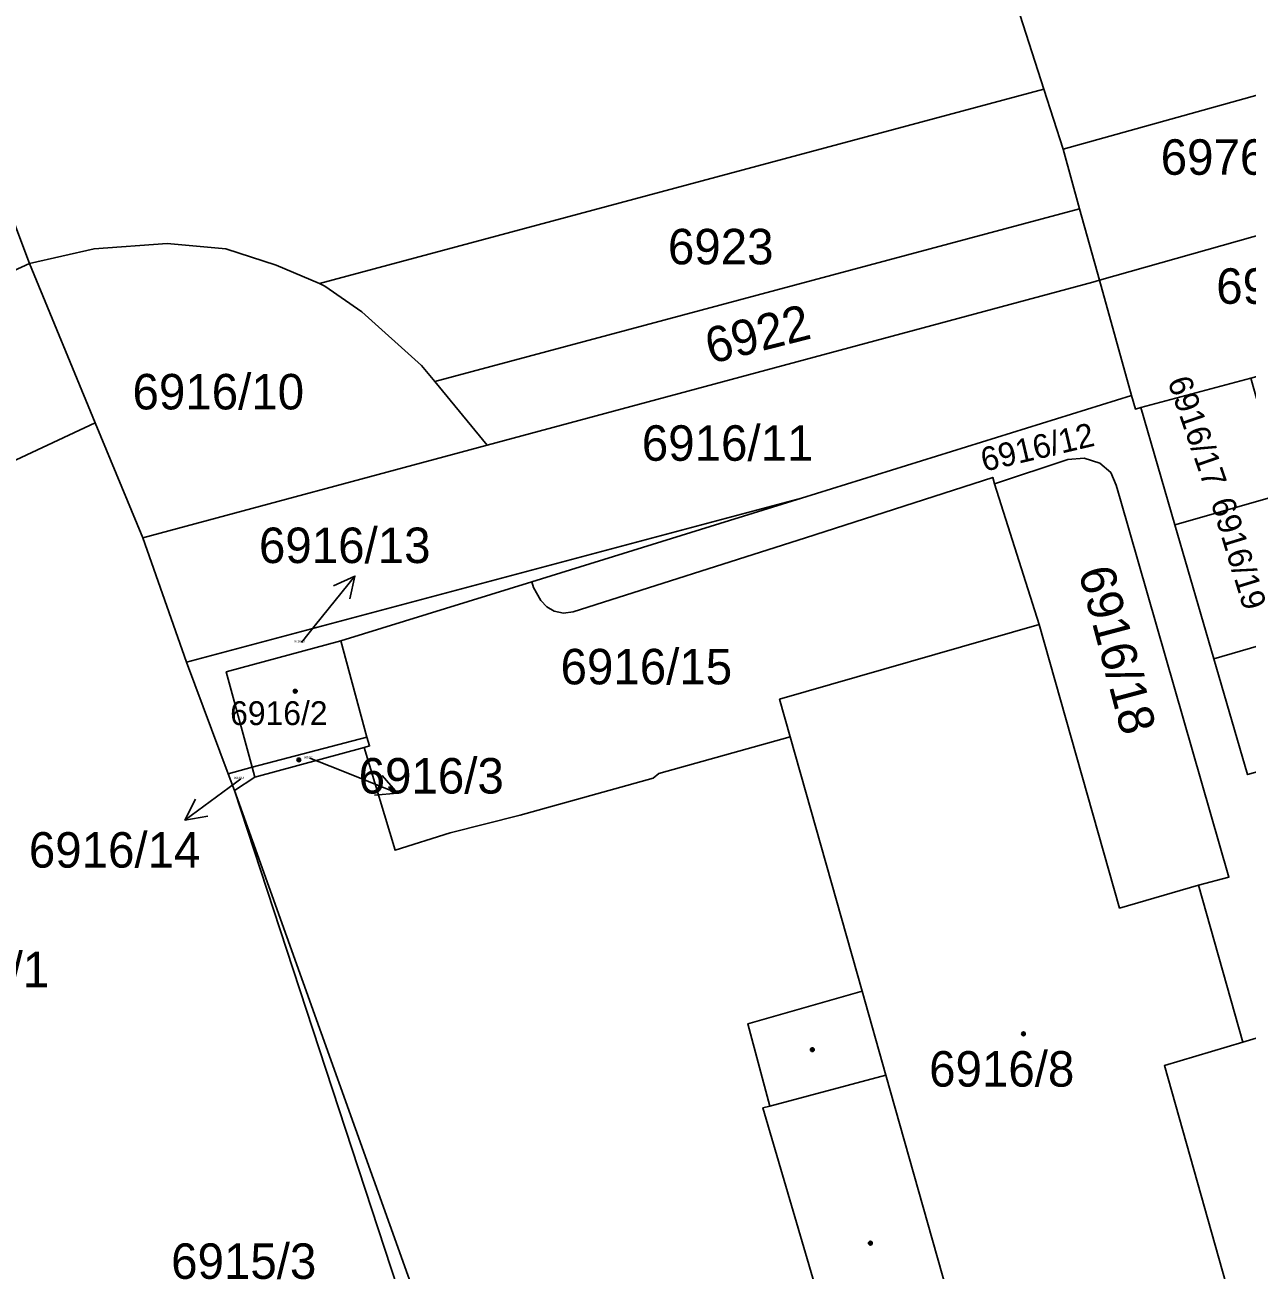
# Model space of a CAD drawing. Extents: x -596233 to -595156, y -1161235 to -1159375.
# Drawn here: x -595331.7 to -595273.2, y -1160317 to -1160257.4 of the extents above; entities that cross this region are included whole.
import ezdxf

# ---------------------------------------------------------------- set-up
doc = ezdxf.new("R2010")
doc.units = 0
for name, color, linetype in [('KN_CAR_KR', 7, 'Continuous'), ('KN_KULTURY', 7, 'Continuous'), ('KN_PARC_CIS_POM', 7, 'Continuous'), ('KN_PARC_CIS_POZ', 7, 'Continuous'), ('KN_PARC_CIS_STAV', 7, 'Continuous'), ('KN_PARC_PLOCHA', 7, 'Continuous'), ('PARC_C_SIPKA', 7, 'Continuous'), ('parcely_l', 7, 'Continuous')]:
    doc.layers.add(name, color=color, linetype=linetype)

msp = doc.modelspace()

# ---------------------------------------------------------------- linework, layer by layer
at = {"layer": 'KN_CAR_KR'}
for points in [[(-595291.63, -1160303.69), (-595290.5, -1160307.71)], [(-595296.06, -1160309.19), (-595290.5, -1160307.71)], [(-595290.5, -1160307.71), (-595285.79, -1160324.36)]]:
    msp.add_lwpolyline(points, dxfattribs=at)
at = {"layer": 'KN_KULTURY'}
for centre, radius in [((-595318.78, -1160289.32), 0.09), ((-595318.78, -1160289.32), 0.0398), ((-595318.61, -1160292.61), 0.09), ((-595318.61, -1160292.61), 0.0398), ((-595283.91, -1160305.73), 0.09), ((-595283.91, -1160305.73), 0.0398), ((-595294.02, -1160306.49), 0.09), ((-595294.02, -1160306.49), 0.0398), ((-595291.24, -1160315.76), 0.09), ((-595291.24, -1160315.76), 0.0398)]:
    msp.add_circle(centre, radius, dxfattribs=at)
at = {"layer": 'KN_PARC_PLOCHA'}
for points in [[(-595310.95, -1160232.03), (-595318.25, -1160233.97), (-595312.02, -1160256.73), (-595299.76, -1160253.32), (-595300.24, -1160251.48), (-595292.61, -1160249.63), (-595292.45, -1160250.11), (-595286.76, -1160248.58), (-595286.22, -1160250.23), (-595282.93, -1160260.48), (-595317.63, -1160269.79), (-595319.7, -1160268.91), (-595322.11, -1160268.12), (-595324.92, -1160267.87), (-595328.42, -1160268.12), (-595331.51, -1160268.83), (-595344.6, -1160233.98), (-595332.27, -1160230.31), (-595312.95, -1160224.55)], [(-595331.51, -1160268.83), (-595335.81, -1160270.8), (-595341.03, -1160257.34), (-595353.11, -1160262.03), (-595347.22, -1160276.03), (-595356.17, -1160280.13), (-595357.41, -1160277.29), (-595371.15, -1160247.51), (-595369.11, -1160246.88), (-595366.53, -1160246.09), (-595368.84, -1160241.06), (-595368.44, -1160240.94), (-595367.06, -1160240.54), (-595344.6, -1160233.98)], [(-595263.97, -1160254.77), (-595263.05, -1160258.07), (-595282.01, -1160263.36), (-595282.93, -1160260.48), (-595286.22, -1160250.23), (-595281.71, -1160249.26), (-595282.01, -1160248.2), (-595276.61, -1160246.73), (-595276.34, -1160247.82), (-595266.73, -1160245.08), (-595266.27, -1160246.7), (-595267.78, -1160247.12), (-595267.39, -1160248.49), (-595265.88, -1160248.06)], [(-595261.29, -1160264.27), (-595280.27, -1160269.63), (-595281.22, -1160266.21), (-595282.01, -1160263.36), (-595263.05, -1160258.07)], [(-595282.01, -1160263.36), (-595281.22, -1160266.21), (-595312.1, -1160274.49), (-595312.74, -1160273.72), (-595315.6, -1160271.15), (-595317.36, -1160269.91), (-595317.63, -1160269.79), (-595282.93, -1160260.48)], [(-595259.52, -1160270.51), (-595273.02, -1160274.32), (-595278.29, -1160275.73), (-595278.55, -1160275.8), (-595278.73, -1160275.15), (-595280.27, -1160269.63), (-595261.29, -1160264.27), (-595261.07, -1160265.05), (-595262.58, -1160265.48), (-595262.19, -1160266.83), (-595260.68, -1160266.41)], [(-595280.27, -1160269.63), (-595280.58, -1160269.72), (-595309.6, -1160277.53), (-595312.1, -1160274.49), (-595281.22, -1160266.21)], [(-595317.63, -1160269.79), (-595317.36, -1160269.91), (-595315.6, -1160271.15), (-595312.74, -1160273.72), (-595312.1, -1160274.49), (-595309.6, -1160277.53), (-595326.08, -1160281.97), (-595328.36, -1160276.46), (-595331.51, -1160268.83), (-595328.42, -1160268.12), (-595324.92, -1160267.87), (-595322.11, -1160268.12), (-595319.7, -1160268.91)], [(-595328.36, -1160276.46), (-595352.68, -1160287.85), (-595351.35, -1160290.65), (-595354.1, -1160291.86), (-595354.88, -1160290.65), (-595356.07, -1160289.82), (-595357.34, -1160289.36), (-595357.96, -1160289.39), (-595372.19, -1160294.62), (-595374.13, -1160290.23), (-595372.36, -1160289.59), (-595360.6, -1160284.76), (-595360.15, -1160282.29), (-595359.88, -1160280.46), (-595360.29, -1160278.65), (-595357.41, -1160277.29), (-595356.17, -1160280.13), (-595347.22, -1160276.03), (-595335.81, -1160270.8), (-595331.51, -1160268.83)], [(-595278.73, -1160275.15), (-595294.54, -1160280.07), (-595323.99, -1160287.92), (-595326.08, -1160281.97), (-595309.6, -1160277.53), (-595280.58, -1160269.72), (-595280.27, -1160269.63)], [(-595271.45, -1160279.86), (-595276.66, -1160281.35), (-595278.29, -1160275.73), (-595273.02, -1160274.32)], [(-595326.08, -1160281.97), (-595323.99, -1160287.92), (-595322, -1160293.27), (-595321.7, -1160294.07), (-595312.63, -1160321.74), (-595311.75, -1160321.89), (-595318.88, -1160323.75), (-595323.72, -1160325.02), (-595326.04, -1160325.63), (-595329.91, -1160326.74), (-595332.08, -1160321.19), (-595334.71, -1160321.94), (-595337.01, -1160322.6), (-595346.85, -1160300.58), (-595351.35, -1160290.65), (-595352.68, -1160287.85), (-595328.36, -1160276.46)], [(-595275.52, -1160298.61), (-595279.31, -1160299.71), (-595283.15, -1160286.13), (-595285.29, -1160279.38), (-595281.79, -1160278.22), (-595281, -1160278.15), (-595280.25, -1160278.4), (-595279.73, -1160278.84), (-595279.47, -1160279.45), (-595279.28, -1160280.1), (-595274.07, -1160298.23)], [(-595285.29, -1160279.38), (-595283.15, -1160286.13), (-595295.59, -1160289.7), (-595295.08, -1160291.51), (-595301.37, -1160293.26), (-595301.64, -1160293.49), (-595308.02, -1160295.25), (-595311.36, -1160296.11), (-595314, -1160296.94), (-595315.48, -1160292.01), (-595315.22, -1160291.94), (-595315.36, -1160291.52), (-595316.6, -1160286.91), (-595307.46, -1160284.08), (-595307.37, -1160284.35), (-595307.03, -1160284.98), (-595306.74, -1160285.28), (-595306.38, -1160285.49), (-595305.93, -1160285.58), (-595305.48, -1160285.52), (-595294.34, -1160281.97), (-595285.38, -1160279.08)], [(-595269.64, -1160286.27), (-595274.8, -1160287.76), (-595276.66, -1160281.35), (-595271.45, -1160279.86)], [(-595307.46, -1160284.08), (-595316.6, -1160286.91), (-595322.09, -1160288.39), (-595320.85, -1160292.96), (-595322, -1160293.27), (-595323.99, -1160287.92), (-595294.54, -1160280.07)], [(-595275.52, -1160298.61), (-595273.4, -1160306.13), (-595277.16, -1160307.25), (-595273.32, -1160320.83), (-595285.79, -1160324.36), (-595291.95, -1160324.4), (-595296.39, -1160309.27), (-595296.06, -1160309.19), (-595297.11, -1160305.25), (-595291.63, -1160303.69), (-595295.08, -1160291.51), (-595295.59, -1160289.7), (-595283.15, -1160286.13), (-595279.31, -1160299.71)], [(-595268.05, -1160291.88), (-595273.18, -1160293.31), (-595274.8, -1160287.76), (-595269.64, -1160286.27)], [(-595315.36, -1160291.52), (-595320.85, -1160292.96), (-595322.09, -1160288.39), (-595316.6, -1160286.91)], [(-595315.48, -1160292.01), (-595320.72, -1160293.44), (-595320.85, -1160292.96), (-595315.36, -1160291.52), (-595315.22, -1160291.94)], [(-595320.72, -1160293.44), (-595321.7, -1160294.07), (-595322, -1160293.27), (-595320.85, -1160292.96)], [(-595311.75, -1160321.89), (-595312.63, -1160321.74), (-595321.7, -1160294.07)]]:
    msp.add_lwpolyline(points, close=True, dxfattribs=at)
for points in [[(-595270.69, -1160305.32), (-595273.4, -1160306.13), (-595275.52, -1160298.61), (-595274.07, -1160298.23), (-595279.28, -1160280.1), (-595279.47, -1160279.45), (-595279.73, -1160278.84), (-595280.25, -1160278.4), (-595281, -1160278.15), (-595281.79, -1160278.22), (-595285.29, -1160279.38), (-595285.38, -1160279.08), (-595294.34, -1160281.97), (-595305.48, -1160285.52), (-595305.93, -1160285.58), (-595306.38, -1160285.49), (-595306.74, -1160285.28), (-595307.03, -1160284.98), (-595307.37, -1160284.35), (-595307.46, -1160284.08), (-595294.54, -1160280.07), (-595278.73, -1160275.15), (-595278.55, -1160275.8), (-595278.29, -1160275.73), (-595276.66, -1160281.35), (-595274.8, -1160287.76), (-595273.18, -1160293.31)], [(-595311.75, -1160321.89), (-595321.7, -1160294.07), (-595320.72, -1160293.44), (-595315.48, -1160292.01), (-595314, -1160296.94), (-595311.36, -1160296.11), (-595308.02, -1160295.25), (-595301.64, -1160293.49), (-595301.37, -1160293.26), (-595295.08, -1160291.51), (-595291.63, -1160303.69), (-595297.11, -1160305.25), (-595296.06, -1160309.19), (-595296.39, -1160309.27), (-595291.95, -1160324.4)], [(-595273.32, -1160320.83), (-595277.16, -1160307.25), (-595273.4, -1160306.13), (-595270.69, -1160305.32), (-595269.78, -1160305.05), (-595268.12, -1160310.76), (-595266.4, -1160316.67), (-595227.14, -1160306.86), (-595227.84, -1160304.38), (-595228.56, -1160301.81), (-595214.59, -1160298.82), (-595206.65, -1160297.42), (-595204.23, -1160305.26), (-595248.1, -1160316.7), (-595259.17, -1160319.36)]]:
    msp.add_lwpolyline(points, dxfattribs=at)
at = {"layer": 'PARC_C_SIPKA'}
for points in [[(-595318.49, -1160286.98), (-595317.81, -1160286.14), (-595315.9288, -1160283.8031)], [(-595316.9453, -1160284.2686), (-595315.9288, -1160283.8031), (-595316.1664, -1160284.8956)], [(-595318.09, -1160292.53), (-595316.67, -1160293.09), (-595313.8814, -1160294.1962)], [(-595321.39, -1160293.52), (-595321.65, -1160293.71), (-595324.064, -1160295.4911)], [(-595314.6266, -1160293.3627), (-595313.8814, -1160294.1962), (-595314.9953, -1160294.2922)], [(-595322.9625, -1160295.2998), (-595324.064, -1160295.4911), (-595323.5562, -1160294.4951)]]:
    msp.add_lwpolyline(points, dxfattribs=at)
at = {"layer": 'parcely_l'}
for points in [[(-595331.51, -1160268.83), (-595344.6, -1160233.98)], [(-595286.22, -1160250.23), (-595282.93, -1160260.48)], [(-595282.01, -1160263.36), (-595263.05, -1160258.07)], [(-595282.93, -1160260.48), (-595317.63, -1160269.79)], [(-595282.93, -1160260.48), (-595282.01, -1160263.36)], [(-595281.22, -1160266.21), (-595282.01, -1160263.36)], [(-595280.27, -1160269.63), (-595261.29, -1160264.27)], [(-595312.1, -1160274.49), (-595281.22, -1160266.21)], [(-595281.22, -1160266.21), (-595280.27, -1160269.63)], [(-595317.63, -1160269.79), (-595319.7, -1160268.91), (-595322.11, -1160268.12), (-595324.92, -1160267.87), (-595328.42, -1160268.12), (-595331.51, -1160268.83)], [(-595331.51, -1160268.83), (-595335.81, -1160270.8)], [(-595328.36, -1160276.46), (-595331.51, -1160268.83)], [(-595317.63, -1160269.79), (-595317.36, -1160269.91), (-595315.6, -1160271.15), (-595312.74, -1160273.72), (-595312.1, -1160274.49)], [(-595280.27, -1160269.63), (-595280.58, -1160269.72), (-595309.6, -1160277.53)], [(-595278.73, -1160275.15), (-595280.27, -1160269.63)], [(-595312.1, -1160274.49), (-595309.6, -1160277.53)], [(-595278.29, -1160275.73), (-595273.02, -1160274.32)], [(-595294.54, -1160280.07), (-595278.73, -1160275.15)], [(-595278.29, -1160275.73), (-595278.55, -1160275.8), (-595278.73, -1160275.15)], [(-595276.66, -1160281.35), (-595278.29, -1160275.73)], [(-595351.35, -1160290.65), (-595352.68, -1160287.85), (-595328.36, -1160276.46)], [(-595326.08, -1160281.97), (-595328.36, -1160276.46)], [(-595309.6, -1160277.53), (-595326.08, -1160281.97)], [(-595275.52, -1160298.61), (-595274.07, -1160298.23), (-595279.28, -1160280.1), (-595279.47, -1160279.45), (-595279.73, -1160278.84), (-595280.25, -1160278.4), (-595281, -1160278.15), (-595281.79, -1160278.22), (-595285.29, -1160279.38)], [(-595307.46, -1160284.08), (-595307.37, -1160284.35), (-595307.03, -1160284.98), (-595306.74, -1160285.28), (-595306.38, -1160285.49), (-595305.93, -1160285.58), (-595305.48, -1160285.52), (-595294.34, -1160281.97), (-595285.38, -1160279.08), (-595285.29, -1160279.38)], [(-595285.29, -1160279.38), (-595283.15, -1160286.13)], [(-595271.45, -1160279.86), (-595276.66, -1160281.35)], [(-595323.99, -1160287.92), (-595294.54, -1160280.07)], [(-595294.54, -1160280.07), (-595307.46, -1160284.08)], [(-595276.66, -1160281.35), (-595274.8, -1160287.76)], [(-595326.08, -1160281.97), (-595323.99, -1160287.92)], [(-595307.46, -1160284.08), (-595316.6, -1160286.91)], [(-595283.15, -1160286.13), (-595295.59, -1160289.7), (-595295.08, -1160291.51)], [(-595275.52, -1160298.61), (-595279.31, -1160299.71), (-595283.15, -1160286.13)], [(-595274.8, -1160287.76), (-595269.64, -1160286.27)], [(-595320.85, -1160292.96), (-595322.09, -1160288.39), (-595316.6, -1160286.91)], [(-595316.6, -1160286.91), (-595315.36, -1160291.52)], [(-595273.18, -1160293.31), (-595274.8, -1160287.76)], [(-595323.99, -1160287.92), (-595322, -1160293.27)], [(-595315.36, -1160291.52), (-595320.85, -1160292.96)], [(-595315.48, -1160292.01), (-595314, -1160296.94), (-595311.36, -1160296.11), (-595308.02, -1160295.25), (-595301.64, -1160293.49), (-595301.37, -1160293.26), (-595295.08, -1160291.51)], [(-595315.48, -1160292.01), (-595315.22, -1160291.94), (-595315.36, -1160291.52)], [(-595295.08, -1160291.51), (-595291.63, -1160303.69), (-595297.11, -1160305.25), (-595296.06, -1160309.19), (-595296.39, -1160309.27), (-595291.95, -1160324.4), (-595285.79, -1160324.36), (-595273.32, -1160320.83), (-595277.16, -1160307.25), (-595273.4, -1160306.13)], [(-595320.72, -1160293.44), (-595315.48, -1160292.01)], [(-595322, -1160293.27), (-595320.85, -1160292.96)], [(-595320.85, -1160292.96), (-595320.72, -1160293.44)], [(-595321.7, -1160294.07), (-595322, -1160293.27)], [(-595321.7, -1160294.07), (-595320.72, -1160293.44)], [(-595311.75, -1160321.89), (-595321.7, -1160294.07)], [(-595321.7, -1160294.07), (-595312.63, -1160321.74), (-595311.75, -1160321.89)], [(-595273.4, -1160306.13), (-595275.52, -1160298.61)], [(-595273.4, -1160306.13), (-595270.69, -1160305.32), (-595269.78, -1160305.05)]]:
    msp.add_lwpolyline(points, dxfattribs=at)

# ---------------------------------------------------------------- texts
at = {"layer": 'KN_PARC_CIS_POM'}
for s, p in [('6916/13', (-595318.8233, -1160286.98)), ('6916/3', (-595318.3733, -1160292.53)), ('6916/14', (-595321.7233, -1160293.52))]:
    msp.add_text(s, height=0.1, dxfattribs=at).set_placement(p)
at = {"layer": 'KN_PARC_CIS_POZ'}
for s, p in [('6976/11', (-595277.3366, -1160264.58)), ('6923', (-595300.9366, -1160268.87)), ('6976/1', (-595274.6766, -1160270.76)), ('6916/10', (-595326.5766, -1160275.82)), ('6916/11', (-595302.1866, -1160278.28)), ('6916/13', (-595320.5216, -1160283.18)), ('6916/15', (-595306.0766, -1160288.99)), ('6916/14', (-595331.5416, -1160297.77)), ('6915/1', (-595337.5166, -1160303.5)), ('6915/3', (-595324.7266, -1160317.47))]:
    msp.add_text(s, height=1.7, dxfattribs=at).set_placement(p)
for s, height, rotation, p in [('6922', 1.7, 14.258588, (-595298.8906, -1160273.6476)), ('6916/17', 1.14, 289.094327, (-595277.0231, -1160274.4591)), ('6916/12', 1.14, 13.230982, (-595285.7991, -1160278.8097)), ('6916/19', 1.14, 287.06071, (-595274.9549, -1160280.2473)), ('6916/18', 1.7, 284.884523, (-595281.2856, -1160283.5735))]:
    msp.add_text(s, height=height, rotation=rotation, dxfattribs=at).set_placement(p)
at = {"layer": 'KN_PARC_CIS_STAV'}
for s, height, p in [('6916/2', 1.14, (-595321.9, -1160290.94)), ('6916/3', 1.7, (-595315.7466, -1160294.22)), ('6916/8', 1.7, (-595288.4266, -1160308.26))]:
    msp.add_text(s, height=height, dxfattribs=at).set_placement(p)

doc.saveas('drawing.dxf')
